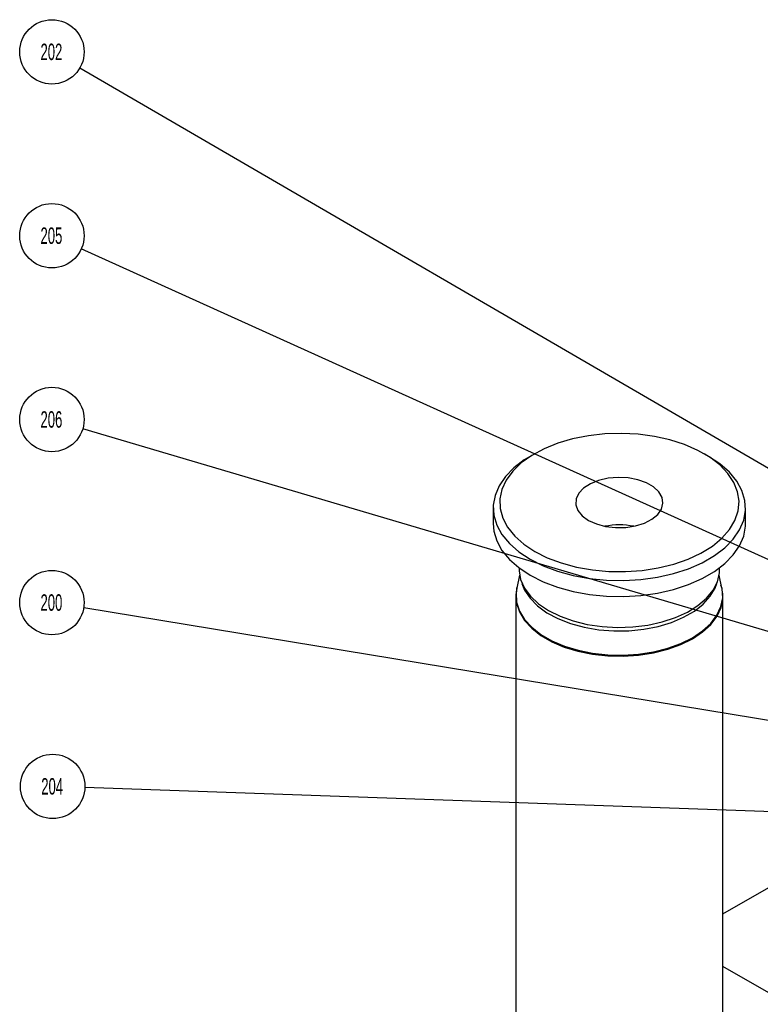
# Model space of a CAD drawing. Header units: inches. Extents: x 1880 to 2363, y -453 to -54.
# Tile 929 of 1056: x 2144.03 to 2148.54, y -422.34 to -416.35. Entities that reach past the tile are written whole.
import ezdxf

# ---------------------------------------------------------------- set-up
doc = ezdxf.new("R2010")
doc.units = ezdxf.units.IN
doc.header["$LTSCALE"] = 0.5
doc.header["$MEASUREMENT"] = 0
for name, color, linetype in [('DSS-M-S', 53, 'Continuous'), ('PAD-M-S', 135, 'Continuous'), ('SID-M-S', 105, 'Continuous'), ('SVF-M-S', 8, 'Continuous')]:
    doc.layers.add(name, color=color, linetype=linetype)
doc.styles.add('SLDTEXTSTYLE0', font='TXT', dxfattribs={"width": 0.595745})

msp = doc.modelspace()

# ---------------------------------------------------------------- linework, layer by layer
at = {"layer": 'DSS-M-S', "linetype": 'Continuous', "lineweight": 25}
for p, q in [((2147.58919, -418.86871), (2147.48945, -418.87991)), ((2147.69067, -418.86564), (2147.58919, -418.86871)), ((2147.7919, -418.87076), (2147.69067, -418.86564)), ((2147.89091, -418.88395), (2147.7919, -418.87076)), ((2147.30283, -418.92564), (2147.21959, -418.95928)), ((2147.39337, -418.899), (2147.30283, -418.92564)), ((2147.48945, -418.87991), (2147.39337, -418.899)), ((2147.98577, -418.90497), (2147.89091, -418.88395)), ((2148.07464, -418.93341), (2147.98577, -418.90497)), ((2147.16286, -418.98878), (2147.13501, -419.00486)), ((2147.21959, -418.95928), (2147.14528, -418.99929)), ((2148.1558, -418.96872), (2148.07464, -418.93341)), ((2148.22765, -419.01019), (2148.1558, -418.96872)), ((2148.2209, -419.00486), (2148.19306, -418.98878)), ((2147.08133, -419.04488), (2147.029, -419.09516)), ((2147.09932, -419.02692), (2147.03601, -419.07512)), ((2147.14528, -418.99929), (2147.08133, -419.04488)), ((2147.13501, -419.00486), (2147.09932, -419.02692)), ((2148.28968, -419.0504), (2148.2209, -419.00486)), ((2148.2888, -419.05704), (2148.22765, -419.01019)), ((2148.34715, -419.10098), (2148.28968, -419.0504)), ((2147.03601, -419.07512), (2146.98465, -419.12785)), ((2147.029, -419.09516), (2146.98929, -419.14915)), ((2148.33806, -419.10835), (2148.2888, -419.05704)), ((2148.37448, -419.16311), (2148.33806, -419.10835)), ((2148.39215, -419.1556), (2148.34715, -419.10098)), ((2146.98465, -419.12785), (2146.94621, -419.18412)), ((2146.98929, -419.14915), (2146.96299, -419.20582)), ((2147.50145, -419.17155), (2147.46047, -419.19813)), ((2147.55195, -419.15114), (2147.50145, -419.17155)), ((2147.60924, -419.138), (2147.55195, -419.15114)), ((2147.67024, -419.13284), (2147.60924, -419.138)), ((2147.73165, -419.13594), (2147.67024, -419.13284)), ((2147.79016, -419.14713), (2147.73165, -419.13594)), ((2147.84263, -419.16582), (2147.79016, -419.14713)), ((2147.88622, -419.19098), (2147.84263, -419.16582)), ((2148.39734, -419.22027), (2148.37448, -419.16311)), ((2148.42385, -419.21326), (2148.39215, -419.1556)), ((2146.94621, -419.18412), (2146.9214, -419.24289)), ((2146.96299, -419.20582), (2146.95061, -419.26404)), ((2147.43122, -419.22946), (2147.41526, -419.26383)), ((2147.46047, -419.19813), (2147.43122, -419.22946)), ((2147.91858, -419.22127), (2147.88622, -419.19098)), ((2147.93797, -419.25505), (2147.91858, -419.22127)), ((2148.40619, -419.27871), (2148.39734, -419.22027)), ((2148.44165, -419.27287), (2148.42385, -419.21326)), ((2146.9214, -419.24289), (2146.91069, -419.30306)), ((2146.95061, -419.26404), (2146.95238, -419.32269)), ((2147.41526, -419.26383), (2147.41347, -419.2994)), ((2147.93441, -419.32571), (2147.94335, -419.2905)), ((2147.94335, -419.2905), (2147.93797, -419.25505)), ((2148.40088, -419.33729), (2148.40619, -419.27871)), ((2148.44523, -419.33332), (2148.44165, -419.27287)), ((2146.91024, -419.31819), (2146.91024, -419.41463)), ((2146.91069, -419.30306), (2146.91427, -419.36351)), ((2146.95238, -419.32269), (2146.96828, -419.38063)), ((2147.41347, -419.2994), (2147.42593, -419.33425)), ((2147.42593, -419.33425), (2147.45199, -419.36651)), ((2147.91165, -419.35879), (2147.93441, -419.32571)), ((2148.38149, -419.39487), (2148.40088, -419.33729)), ((2148.43451, -419.3935), (2148.44523, -419.33332)), ((2148.44567, -419.41463), (2148.44567, -419.31819)), ((2146.91427, -419.36351), (2146.93207, -419.42312)), ((2146.96828, -419.38063), (2146.99799, -419.43673)), ((2147.45199, -419.36651), (2147.49022, -419.39442)), ((2147.49022, -419.39442), (2147.53858, -419.4165)), ((2147.77598, -419.42849), (2147.83024, -419.4116)), ((2147.83024, -419.4116), (2147.87629, -419.38794)), ((2147.87629, -419.38794), (2147.91165, -419.35879)), ((2148.3484, -419.45033), (2148.38149, -419.39487)), ((2148.4097, -419.45226), (2148.43451, -419.3935)), ((2146.91024, -419.41463), (2146.91427, -419.45996)), ((2146.91427, -419.45996), (2146.93207, -419.51957)), ((2146.93207, -419.42312), (2146.96377, -419.48078)), ((2146.99799, -419.43673), (2147.04093, -419.48989)), ((2147.53858, -419.4165), (2147.59445, -419.43153)), ((2147.59445, -419.43153), (2147.65482, -419.43873)), ((2147.65482, -419.43873), (2147.71644, -419.4377)), ((2147.71644, -419.4377), (2147.77598, -419.42849)), ((2148.30227, -419.5026), (2148.3484, -419.45033)), ((2148.37126, -419.50854), (2148.4097, -419.45226)), ((2148.43451, -419.48994), (2148.44523, -419.42976)), ((2148.44523, -419.42976), (2148.44567, -419.41463)), ((2146.93207, -419.51957), (2146.96377, -419.57722)), ((2146.96377, -419.48078), (2147.00877, -419.53541)), ((2147.04093, -419.48989), (2147.09627, -419.53909)), ((2148.24399, -419.55065), (2148.30227, -419.5026)), ((2148.31991, -419.56126), (2148.37126, -419.50854)), ((2148.4097, -419.54871), (2148.43451, -419.48994)), ((2146.96377, -419.57722), (2147.00877, -419.63185)), ((2147.00877, -419.53541), (2147.06624, -419.58599)), ((2147.06624, -419.58599), (2147.1351, -419.63158)), ((2147.09627, -419.53909), (2147.16294, -419.58336)), ((2147.16294, -419.58336), (2147.23963, -419.62184)), ((2148.17469, -419.59355), (2148.24399, -419.55065)), ((2148.2566, -419.60946), (2148.31991, -419.56126)), ((2148.37126, -419.60498), (2148.4097, -419.54871)), ((2147.00877, -419.63185), (2147.06624, -419.68243)), ((2147.1351, -419.63158), (2147.21408, -419.67133)), ((2147.23963, -419.62184), (2147.32485, -419.65379)), ((2148.00862, -419.66068), (2148.09572, -419.63047)), ((2148.09572, -419.63047), (2148.17469, -419.59355)), ((2148.1825, -419.65223), (2148.2566, -419.60946)), ((2148.31991, -419.6577), (2148.37126, -419.60498)), ((2147.06624, -419.68243), (2147.1351, -419.72802)), ((2147.06772, -419.68355), (2147.06772, -419.69432)), ((2147.06772, -419.69432), (2147.06783, -419.70106)), ((2147.06783, -419.70106), (2147.07677, -419.75475)), ((2147.21408, -419.67133), (2147.30169, -419.70451)), ((2147.30169, -419.70451), (2147.39632, -419.73049)), ((2147.32485, -419.65379), (2147.41694, -419.67858)), ((2147.41694, -419.67858), (2147.51412, -419.69573)), ((2147.51412, -419.69573), (2147.61448, -419.70491)), ((2147.61448, -419.70491), (2147.71608, -419.70593)), ((2147.71608, -419.70593), (2147.81693, -419.69879)), ((2147.81693, -419.69879), (2147.91508, -419.6836)), ((2147.91508, -419.6836), (2148.00862, -419.66068)), ((2148.00768, -419.71843), (2148.09901, -419.68878)), ((2148.09901, -419.68878), (2148.1825, -419.65223)), ((2148.1825, -419.74867), (2148.2566, -419.7059)), ((2148.2566, -419.7059), (2148.31991, -419.6577)), ((2148.28719, -419.71455), (2148.28819, -419.69432)), ((2148.28819, -419.69432), (2148.28819, -419.68355)), ((2147.07677, -419.75475), (2147.09979, -419.80702)), ((2147.1351, -419.72802), (2147.21408, -419.76777)), ((2147.21408, -419.76777), (2147.30169, -419.80095)), ((2147.39632, -419.73049), (2147.49619, -419.74878)), ((2147.49619, -419.74878), (2147.59945, -419.75906)), ((2147.59945, -419.75906), (2147.70417, -419.76113)), ((2147.70417, -419.76113), (2147.8084, -419.75494)), ((2147.8084, -419.75494), (2147.9102, -419.74062)), ((2147.9102, -419.74062), (2148.00768, -419.71843)), ((2148.09901, -419.78522), (2148.1825, -419.74867)), ((2148.24822, -419.81972), (2148.2747, -419.768)), ((2148.2747, -419.768), (2148.28719, -419.71455)), ((2147.09979, -419.80702), (2147.13637, -419.85665)), ((2147.30169, -419.80095), (2147.39632, -419.82693)), ((2147.39632, -419.82693), (2147.49619, -419.84523)), ((2147.9102, -419.83706), (2148.00768, -419.81487)), ((2148.00768, -419.81487), (2148.09901, -419.78522)), ((2148.20838, -419.8685), (2148.24822, -419.81972)), ((2147.13637, -419.85665), (2147.18564, -419.90247)), ((2147.49619, -419.84523), (2147.59945, -419.8555)), ((2147.59945, -419.8555), (2147.70417, -419.85757)), ((2147.70417, -419.85757), (2147.8084, -419.85138)), ((2147.8084, -419.85138), (2147.9102, -419.83706)), ((2148.1561, -419.9132), (2148.20838, -419.8685)), ((2147.18564, -419.90247), (2147.24646, -419.94342)), ((2147.24646, -419.94342), (2147.31738, -419.97852)), ((2148.09262, -419.95277), (2148.1561, -419.9132)), ((2147.31738, -419.97852), (2147.39676, -420.00697)), ((2147.39676, -420.00697), (2147.48273, -420.02808)), ((2147.93821, -420.01295), (2148.01941, -419.98629)), ((2148.01941, -419.98629), (2148.09262, -419.95277)), ((2147.48273, -420.02808), (2147.57327, -420.04137)), ((2147.57327, -420.04137), (2147.66627, -420.04653)), ((2147.66627, -420.04653), (2147.75954, -420.04343)), ((2147.75954, -420.04343), (2147.8509, -420.03215)), ((2147.8509, -420.03215), (2147.93821, -420.01295))]:
    msp.add_line(p, q, dxfattribs=at)
msp.add_arc((2147.67796, -419.87058), 0.44853, 78.722027, 101.277973, dxfattribs=at)
at = {"layer": 'PAD-M-S', "linetype": 'Continuous', "lineweight": 25}
for p, q in [((2148.30788, -421.7901), (2150.35695, -420.6072)), ((2153.412, -425.05573), (2148.30788, -422.10919))]:
    msp.add_line(p, q, dxfattribs=at)
at = {"layer": 'SID-M-S'}
for p, q in [((2150.82762, -420.38328), (2144.39442, -416.64156)), ((2150.97599, -420.7146), (2144.40359, -417.74267)), ((2151.09804, -420.8174), (2144.41292, -418.83649)), ((2150.07315, -420.85742), (2144.4184, -419.92687)), ((2150.79419, -421.24637), (2144.42552, -421.02087))]:
    msp.add_line(p, q, dxfattribs=at)
at = {"layer": 'SID-M-S', "color": 0}
for centre in [(2144.225, -416.54302), (2144.225, -417.66191), (2144.225, -418.7808), (2144.225, -419.89505), (2144.22964, -421.01394)]:
    msp.add_circle(centre, 0.196, dxfattribs=at)
at = {"layer": 'SVF-M-S', "linetype": 'Continuous', "lineweight": 25}
for p, q in [((2147.07061, -419.72857), (2147.05354, -419.80699)), ((2148.30237, -419.80699), (2148.2853, -419.72857)), ((2147.05354, -419.80699), (2147.04907, -419.8387)), ((2147.08526, -419.77816), (2147.10165, -419.8192)), ((2147.10165, -419.8192), (2147.1344, -419.86883)), ((2148.23093, -419.8567), (2148.26037, -419.80638)), ((2148.26037, -419.80638), (2148.27066, -419.77816)), ((2148.30332, -419.8116), (2148.30237, -419.80699)), ((2148.30684, -419.86587), (2148.30332, -419.8116)), ((2147.04848, -419.84427), (2147.04804, -419.85786)), ((2147.04804, -419.85786), (2147.04804, -424.00205)), ((2147.04804, -419.85786), (2147.052, -419.89858)), ((2147.04866, -419.84162), (2147.04848, -419.84427)), ((2147.04907, -419.8387), (2147.05259, -419.89296)), ((2147.1344, -419.86883), (2147.17989, -419.915)), ((2148.18854, -419.90384), (2148.23093, -419.8567)), ((2148.29631, -419.91982), (2148.30684, -419.86587)), ((2148.2969, -419.92547), (2148.30744, -419.87146)), ((2148.30744, -419.87146), (2148.30768, -419.86703)), ((2148.30768, -419.86703), (2148.30788, -419.85786)), ((2148.30788, -423.00638), (2148.30788, -419.85786)), ((2147.052, -419.89858), (2147.0695, -419.95198)), ((2147.05259, -419.89296), (2147.07008, -419.94631)), ((2147.07008, -419.94631), (2147.10114, -419.99756)), ((2147.17989, -419.915), (2147.23706, -419.95661)), ((2148.06912, -419.98425), (2148.13417, -419.94669)), ((2148.13417, -419.94669), (2148.18854, -419.90384)), ((2148.27197, -419.97227), (2148.29631, -419.91982)), ((2148.27253, -419.97797), (2148.2969, -419.92547)), ((2147.0695, -419.95198), (2147.1006, -420.00328)), ((2147.1006, -420.00328), (2147.14459, -420.05134)), ((2147.10114, -419.99756), (2147.14509, -420.04557)), ((2147.23706, -419.95661), (2147.30456, -419.9927)), ((2147.30456, -419.9927), (2147.38081, -420.02242)), ((2147.99489, -420.01563), (2148.06912, -419.98425)), ((2148.23435, -420.02204), (2148.27197, -419.97227)), ((2148.23488, -420.02778), (2148.27253, -419.97797)), ((2147.14459, -420.05134), (2147.2005, -420.09507)), ((2147.14509, -420.04557), (2147.20095, -420.08926)), ((2147.38081, -420.02242), (2147.46403, -420.04507)), ((2147.46403, -420.04507), (2147.55226, -420.06013)), ((2147.55226, -420.06013), (2147.64344, -420.06723)), ((2147.64344, -420.06723), (2147.73543, -420.06621)), ((2147.73543, -420.06621), (2147.82607, -420.0571)), ((2147.82607, -420.0571), (2147.91324, -420.04011)), ((2147.91324, -420.04011), (2147.99489, -420.01563)), ((2148.12296, -420.10917), (2148.18431, -420.06802)), ((2148.18431, -420.06802), (2148.23435, -420.02204)), ((2148.18479, -420.0738), (2148.23488, -420.02778)), ((2147.2005, -420.09507), (2147.26707, -420.1335)), ((2147.20095, -420.08926), (2147.26746, -420.12765)), ((2147.26746, -420.12765), (2147.34314, -420.1599)), ((2148.05166, -420.14459), (2148.12296, -420.10917)), ((2148.05202, -420.15045), (2148.12338, -420.115)), ((2148.12338, -420.115), (2148.18479, -420.0738)), ((2147.26707, -420.1335), (2147.34282, -420.16577)), ((2147.34282, -420.16577), (2147.42606, -420.19117)), ((2147.34314, -420.1599), (2147.4263, -420.18527)), ((2147.4263, -420.18527), (2147.51508, -420.2032)), ((2147.88581, -420.19519), (2147.97202, -420.17348)), ((2147.88601, -420.2011), (2147.9723, -420.17937)), ((2147.97202, -420.17348), (2148.05166, -420.14459)), ((2147.9723, -420.17937), (2148.05202, -420.15045)), ((2147.42606, -420.19117), (2147.51492, -420.20912)), ((2147.51492, -420.20912), (2147.60743, -420.21922)), ((2147.51508, -420.2032), (2147.6075, -420.2133)), ((2147.60743, -420.21922), (2147.70151, -420.22126)), ((2147.6075, -420.2133), (2147.70149, -420.21533)), ((2147.70149, -420.21533), (2147.79496, -420.20925)), ((2147.70151, -420.22126), (2147.79507, -420.21517)), ((2147.79496, -420.20925), (2147.88581, -420.19519)), ((2147.79507, -420.21517), (2147.88601, -420.2011))]:
    msp.add_line(p, q, dxfattribs=at)
for points, knots in [([(2147.05668, -419.79599), (2147.05615, -419.79738), (2147.05075, -419.81147), (2147.05037, -419.8263), (2147.05004, -419.83967)], [0, 0, 0, 0, 0.0982255, 1, 1, 1, 1]), ([(2148.30725, -419.86811), (2148.3075, -419.85115), (2148.30791, -419.82406), (2148.29919, -419.7979), (2148.29594, -419.78811)], [0, 0, 0, 0, 0.6260128, 1, 1, 1, 1])]:
    msp.add_open_spline(points, degree=3, knots=knots, dxfattribs=at)

# ---------------------------------------------------------------- texts
at = {"layer": 'SID-M-S', "color": 0, "char_height": 0.1, "attachment_point": 2, "style": 'SLDTEXTSTYLE0'}
for s, insert in [('202', (2144.22198, -416.49265)), ('205', (2144.22198, -417.61154)), ('206', (2144.22198, -418.73043)), ('200', (2144.22198, -419.84468)), ('204', (2144.22662, -420.96357))]:
    msp.add_mtext(s, dxfattribs=dict(at, insert=insert))

doc.saveas('drawing.dxf')
